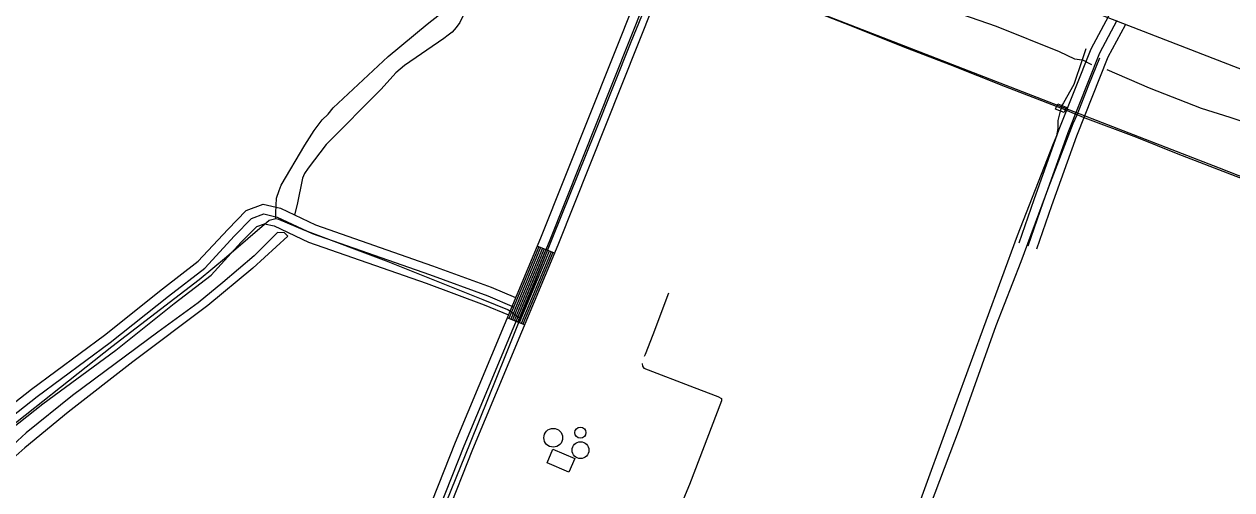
# Model space of a CAD drawing. Extents: x 3281947 to 3319794, y 715894 to 741249.
# Drawn here: x 3296896 to 3298836, y 722569 to 723317 of the extents above; entities that cross this region are included whole.
import ezdxf

# ---------------------------------------------------------------- set-up
doc = ezdxf.new("R2010")
doc.units = 0
for name, color, linetype in [('V-BLDG-OTLN', 7, 'Continuous'), ('V-BRDG-OTLN', 7, 'Continuous'), ('V-DOMW-TANK', 7, 'Continuous'), ('V-DTCH-CNTR', 7, 'Continuous'), ('V-RAIL-TRAK', 7, 'Continuous'), ('V-ROAD-CNTR', 7, 'Continuous'), ('V-TOPO-SHOR', 7, 'Continuous')]:
    doc.layers.add(name, color=color, linetype=linetype)

msp = doc.modelspace()

# ---------------------------------------------------------------- linework, layer by layer
at = {"layer": 'V-BLDG-OTLN'}
msp.add_lwpolyline([(3297770.9, 722597.2), (3297735.6, 722612.1), (3297744.9, 722634.2), (3297780.2, 722619.3)], close=True, dxfattribs=at)
msp.add_lwpolyline([(3297770.9, 722597.2), (3297735.6, 722612.1), (3297744.9, 722634.2), (3297780.2, 722619.3)], close=True, dxfattribs=at)
at = {"layer": 'V-BRDG-OTLN'}
msp.add_lwpolyline([(3298566, 723175.1), (3298552.3, 723180.4), (3298554.1, 723184.7), (3298555.9, 723189), (3298569.5, 723183.7), (3298567.7, 723179.4)], close=True, dxfattribs=at)
at = {"layer": 'V-DOMW-TANK'}
for centre, radius in [((3297745.6, 722652.5), 15.1), ((3297745.6, 722652.5), 15.1), ((3297789.3, 722660.8), 8.93), ((3297789.3, 722660.8), 8.93), ((3297789.5, 722632.5), 13.5), ((3297789.5, 722632.5), 13.5)]:
    msp.add_circle(centre, radius, dxfattribs=at)
at = {"layer": 'V-DTCH-CNTR'}
for points in [[(3297992.1, 723593.6), (3297979.8, 723558.5), (3297967, 723523.8), (3297941.4, 723461.5), (3297928.5, 723429.1), (3297904.7, 723372.4), (3297870.3, 723288.1), (3297812.2, 723143.4), (3297744.5, 722974.3), (3297692.5, 722844.4), (3297669, 722785.5), (3297612.2, 722644.1), (3297550, 722491.3), (3297482.2, 722323.6), (3297429.6, 722191.7), (3297428.2, 722188.3), (3297356.9, 722003.3), (3297286.4, 721824.8), (3297209.1, 721629.5), (3297141.8, 721461.8), (3297070, 721277.4)], [(3297300.3, 723004.4), (3297300.3, 723014), (3297301.4, 723037.4), (3297305.5, 723049.7), (3297308.8, 723058.7), (3297346.7, 723122.8), (3297361.6, 723146.2), (3297374.5, 723163.5), (3297384, 723172.5), (3297392.2, 723182.8), (3297480.7, 723265.1), (3297543.3, 723317.1), (3297563.1, 723333)], [(3297880.7, 721277.8), (3297918.7, 721377), (3297994, 721574.4), (3298059, 721759.4), (3298117.4, 721910.1), (3298124.2, 721929.6), (3298143.6, 721985.7), (3298199.2, 722141.2), (3298259.6, 722304.2), (3298327.5, 722480.3), (3298398, 722667.4), (3298457, 722833.1), (3298497.3, 722935.7), (3298541.6, 723056), (3298580.5, 723157.8), (3298587.1, 723171.6), (3298605.9, 723219.8), (3298623.4, 723263.1)], [(3297692.5, 722844.4), (3297672.5, 722858), (3297633.3, 722874.1), (3297477.8, 722936.6), (3297346.4, 722985.6), (3297305.1, 723003.1), (3297300.3, 723004.4), (3297293.5, 723003), (3297289.4, 723001.6), (3297220.6, 722942.8), (3297177, 722906.1), (3297036.6, 722798.6), (3296843.1, 722645.5)]]:
    msp.add_lwpolyline(points, dxfattribs=at)
at = {"layer": 'V-RAIL-TRAK'}
msp.add_line((3298567.7, 723179.4), (3298554.1, 723184.7), dxfattribs=at)
for points in [[(3298554.1, 723184.7), (3298472.1, 723216.3), (3298383.3, 723251.9), (3298314.5, 723278.1), (3298213.9, 723318.2), (3298134.2, 723349.3), (3298034.4, 723388.4), (3297942.9, 723423.6), (3297928.5, 723429.1), (3297925.6, 723430.2), (3297861.4, 723455.6)], [(3299849.3, 722679.2), (3299761, 722713.5), (3299663.5, 722752.2), (3299603.9, 722774.9), (3299586.9, 722781.6), (3299533.3, 722802.9), (3299451.7, 722834.9), (3299353.4, 722873.6), (3299260.9, 722909.2), (3299166.2, 722946.6), (3299076, 722981.2), (3298988.6, 723015.5), (3298928, 723039.5), (3298835.5, 723075.1), (3298749.5, 723108.4), (3298683, 723135.1), (3298600.1, 723166.2), (3298587.1, 723171.6), (3298582.8, 723173.4), (3298567.7, 723179.4)]]:
    msp.add_lwpolyline(points, dxfattribs=at)
at = {"layer": 'V-ROAD-CNTR'}
for p, q in [((3297747.6, 722949.2), (3297719.9, 722960.7)), ((3297699.4, 722833.8), (3297671.7, 722845.4))]:
    msp.add_line(p, q, dxfattribs=at)
for points in [[(3287528.8, 727489.4), (3288159.7, 727246.7), (3289159.6, 726857.6), (3289743.7, 726626.7), (3290210.1, 726446.4), (3290854.7, 726194.3), (3291198.3, 726062.1), (3292329.9, 725616.5), (3292874.1, 725407.4), (3293983.9, 724974.1), (3294772.1, 724664.7), (3295711.6, 724298), (3296794.9, 723876.7), (3297613.5, 723554.1), (3297991.8, 723406.1), (3298815.4, 723086.6), (3299719.3, 722731.4), (3300678.1, 722358.1)], [(3293604.8, 725293.3), (3294762.1, 724839.9), (3295753.8, 724453.1), (3296714, 724076.6), (3298094.6, 723538.7), (3299007, 723184.6), (3299321, 723061.9), (3299523.3, 722999.2), (3299701.5, 722950.5), (3299949, 722905.2), (3300134.1, 722886.4), (3300314.5, 722877.1), (3300486.9, 722878.9), (3300681.3, 722895.7), (3300871.4, 722922.7), (3301027.9, 722958.5), (3301177.9, 722998.7), (3301318.6, 723046.1), (3301415.1, 723084.5), (3301509.5, 723122.5), (3301655.6, 723193.6), (3302010.6, 723367.2), (3302498.5, 723608.3), (3302680.4, 723698.6)], [(3297970.8, 723587.2), (3297879.1, 723360.5), (3297725.2, 722973.3), (3297588, 722644.8), (3297347.4, 722035.3), (3297095.8, 721406), (3297047.2, 721280.2)], [(3297984.7, 723581.6), (3297893, 723354.9), (3297739.1, 722967.6), (3297601.9, 722639.2), (3297361.3, 722029.8), (3297109.8, 721400.5), (3297063.3, 721280.2)], [(3297998.6, 723575.9), (3297907, 723349.3), (3297752.9, 722962), (3297615.8, 722633.5), (3297446.6, 722205)], [(3298637.6, 723330), (3298609, 723276.9), (3298557.9, 723148.1), (3298517.7, 723035.1), (3298493.6, 722965.3)], [(3298650.8, 723322.9), (3298622.7, 723270.5), (3298572, 723142.8), (3298531.8, 723030.1), (3298507.7, 722960.4)], [(3298664, 723315.8), (3298636.3, 723264.2), (3298586, 723137.5), (3298546, 723025.2), (3298521.9, 722955.5)], [(3296796, 722642.9), (3296907.4, 722730.7), (3297025, 722817.3), (3297118.3, 722891.7), (3297175.6, 722936.2), (3297222.9, 722987.4), (3297252.7, 723017.7), (3297280, 723027.9), (3297307.4, 723021.4), (3297363.9, 722994.7), (3297551.8, 722929.1), (3297646, 722894.3), (3297685.2, 722877.7)], [(3296804.3, 722630.3), (3296916.5, 722718.7), (3297034.1, 722805.4), (3297127.6, 722879.9), (3297185.8, 722925.1), (3297233.7, 722977.1), (3297261.1, 723004.8), (3297281, 723012.3), (3297302.4, 723007.2), (3297358.2, 722980.8), (3297546.7, 722914.9), (3297640.4, 722880.4), (3297682.6, 722862.5)], [(3296812.5, 722617.7), (3296925.6, 722706.8), (3297043.2, 722793.5), (3297136.9, 722868.2), (3297196, 722914.1), (3297244.6, 722966.7), (3297269.5, 722991.9), (3297282, 722996.6), (3297297.4, 722992.9), (3297352.5, 722966.9), (3297541.7, 722900.8), (3297634.9, 722866.4), (3297673.7, 722850)], [(3297722.7, 722959.6), (3297674.5, 722844.2)], [(3297725.4, 722958.4), (3297677.3, 722843.1)], [(3297728.2, 722957.2), (3297680.1, 722841.9)], [(3297731, 722956.1), (3297682.8, 722840.7)], [(3297733.8, 722954.9), (3297685.6, 722839.6)], [(3297736.5, 722953.8), (3297688.4, 722838.4)], [(3297739.3, 722952.6), (3297691.1, 722837.3)], [(3297742.1, 722951.5), (3297693.9, 722836.1)], [(3297744.8, 722950.3), (3297696.7, 722835)]]:
    msp.add_lwpolyline(points, dxfattribs=at)
at = {"layer": 'V-TOPO-SHOR'}
msp.add_line((3298610.6, 723251.8), (3298594.9, 723260.2), dxfattribs=at)
for points in [[(3297711, 723504.6), (3297704.8, 723493.2), (3297703, 723491.3), (3297695.5, 723486.1), (3297688.1, 723482.8), (3297663.5, 723466.2), (3297661.2, 723461.5), (3297640.1, 723407.2), (3297606.1, 723342), (3297595.6, 723320), (3297589.6, 723312), (3297583.1, 723304.5), (3297576.6, 723299.8), (3297570.1, 723294.1), (3297506.5, 723250.7), (3297492.6, 723238.9), (3297469, 723213), (3297381, 723123.6), (3297351.9, 723086), (3297346.3, 723077.5), (3297342.7, 723069.6), (3297334.6, 723027.5), (3297330.1, 723011)], [(3297981.9, 723492), (3298052.4, 723467.7), (3298146.5, 723431.9), (3298215, 723405.6), (3298282.8, 723376.5), (3298372, 723343.4), (3298457, 723313.8), (3298558, 723273.2), (3298583, 723261.7), (3298594.9, 723260.2)], [(3298600.8, 723277.8), (3298594.9, 723260.2), (3298581.5, 723220.1), (3298564.9, 723190.6), (3298562.6, 723186.4)], [(3299519.8, 722903.7), (3299509.5, 722902.2), (3299434.6, 722928.2), (3299332, 722968.4), (3299265.4, 723002.9), (3299248.1, 723011.6), (3299231.2, 723017.6), (3299170.4, 723037.6), (3299099.6, 723067.4), (3299001.3, 723104), (3298921.7, 723137.9), (3298904.3, 723144.3), (3298887.5, 723149.7), (3298869.2, 723155.2), (3298853.8, 723160.2), (3298832.7, 723167), (3298786.8, 723181.6), (3298703, 723214.5), (3298635.3, 723243.8)], [(3298562.6, 723186.4), (3298561.8, 723183.7), (3298559.7, 723177.5)], [(3298559.7, 723177.5), (3298559, 723175.1), (3298556.3, 723162.5), (3298555.9, 723149.4), (3298553.7, 723137.7), (3298548.6, 723125.1), (3298490.6, 722977.1), (3298390.1, 722702.7), (3298325.2, 722524.7), (3298247.5, 722314.9), (3298160.7, 722085.5), (3298109.5, 721947.3)], [(3297319.1, 722976.5), (3297313.9, 722982.1), (3297302.7, 722982.4), (3297265.2, 722944.8), (3297214.7, 722901.9), (3297175.3, 722869.3), (3297110.3, 722822.1), (3296973.4, 722720.2), (3296899.2, 722660.3), (3296849.6, 722615.5)], [(3297319.1, 722976.5), (3297263.1, 722925.1), (3297190.7, 722865.3), (3297070.5, 722774.6), (3296966.6, 722693.5), (3296897, 722636.4), (3296867.8, 722610.5)], [(3297930.5, 722885.1), (3297905.4, 722818.1), (3297893, 722786.3), (3297891.6, 722783)], [(3297888.5, 722771.8), (3297889, 722767.6), (3297890.9, 722764.3), (3297971.9, 722733.2), (3298009.8, 722718.6), (3298015.9, 722715.8), (3298015.9, 722712.1), (3297964.3, 722577.2), (3297927.6, 722489.2), (3297873.6, 722355.2), (3297834.8, 722255.4), (3297779.4, 722118.6), (3297765.9, 722078.8), (3297764.3, 722074.2)]]:
    msp.add_lwpolyline(points, dxfattribs=at)

doc.saveas('drawing.dxf')
